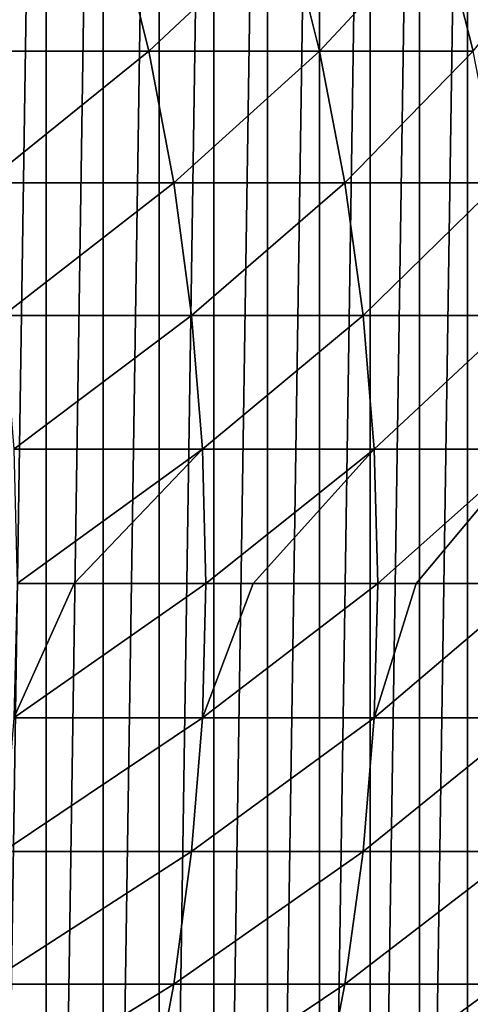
# Model space of a CAD drawing. Header units: metres. Extents: x -410 to 15, y -15 to 15.
# Tile 282 of 346: x 5.37 to 7.37, y -1.87 to 2.5. Entities that reach past the tile are written whole.
import ezdxf

# ---------------------------------------------------------------- set-up
doc = ezdxf.new("R2010")
doc.units = ezdxf.units.M
doc.layers.add('solid_508382', color=7, linetype='CONTINUOUS')

msp = doc.modelspace()

# ---------------------------------------------------------------- linework, layer by layer
at = {"layer": 'solid_508382'}
for points in [[(5.225315, 8.643229, -32.299999), (5.483971, 8.481513, -32.299999), (5.225318, -8.643228, -32.299999)], [(5.483971, 8.481513, -32.299999), (5.483974, -8.481512, -32.299999), (5.225318, -8.643228, -32.299999)], [(5.483971, 8.481513, -32.299999), (5.737293, 8.312237, -32.299999), (5.483974, -8.481512, -32.299999)], [(5.737293, 8.312237, -32.299999), (5.737295, -8.312235, -32.299999), (5.483974, -8.481512, -32.299999)], [(5.737293, 8.312237, -32.299999), (5.985833, 8.135055, -32.299999), (5.737295, -8.312235, -32.299999)], [(5.985833, 8.135055, -32.299999), (5.985835, -8.135053, -32.299999), (5.737295, -8.312235, -32.299999)], [(5.985833, 8.135055, -32.299999), (6.228999, 7.950416, -32.299999), (5.985835, -8.135053, -32.299999)], [(6.228999, 7.950416, -32.299999), (6.229002, -7.950414, -32.299999), (5.985835, -8.135053, -32.299999)], [(6.228999, 7.950416, -32.299999), (6.466139, 7.758809, -32.299999), (6.229002, -7.950414, -32.299999)], [(6.466139, 7.758809, -32.299999), (6.466141, -7.758808, -32.299999), (6.229002, -7.950414, -32.299999)], [(6.466139, 7.758809, -32.299999), (6.697241, 7.5602, -32.299999), (6.466141, -7.758808, -32.299999)], [(6.697241, 7.5602, -32.299999), (6.697243, -7.560198, -32.299999), (6.466141, -7.758808, -32.299999)], [(6.697241, 7.5602, -32.299999), (6.922656, 7.354327, -32.299999), (6.697243, -7.560198, -32.299999)], [(6.922656, 7.354327, -32.299999), (6.922658, -7.354324, -32.299999), (6.697243, -7.560198, -32.299999)], [(6.922656, 7.354327, -32.299999), (7.141796, 7.141738, -32.299999), (6.922658, -7.354324, -32.299999)], [(7.141796, 7.141738, -32.299999), (7.141798, -7.141736, -32.299999), (6.922658, -7.354324, -32.299999)], [(7.141796, 7.141738, -32.299999), (7.354065, 6.922991, -32.299999), (7.141798, -7.141736, -32.299999)], [(7.354065, 6.922991, -32.299999), (7.354067, -6.922988, -32.299999), (7.141798, -7.141736, -32.299999)], [(7.354065, 6.922991, -32.299999), (7.559668, 6.697825, -32.299999), (7.354067, -6.922988, -32.299999)], [(7.559668, 6.697825, -32.299999), (7.55967, -6.697823, -32.299999), (7.354067, -6.922988, -32.299999)], [(4.967432, 2.939733, 123.645325), (5.106721, 2.363813, 123.711754), (5.798045, 2.939733, 121.808952)], [(5.106721, 2.363813, 123.711754), (5.939906, 2.363813, 121.86969), (5.798045, 2.939733, 121.808952)], [(5.798045, 2.939733, 121.808952), (5.939906, 2.363813, 121.86969), (6.5537, 2.939733, 119.940491)], [(5.939906, 2.363813, 121.86969), (6.697902, 2.363813, 119.995438), (6.5537, 2.939733, 119.940491)], [(6.5537, 2.939733, 119.940491), (6.697902, 2.363813, 119.995438), (7.233162, 2.939733, 118.042984)], [(6.697902, 2.363813, 119.995438), (7.379469, 2.363813, 118.092064), (7.233162, 2.939733, 118.042984)], [(7.233162, 2.939733, 118.042984), (7.379469, 2.363813, 118.092064), (7.83532, 2.939733, 116.11956)], [(5.106721, 2.363813, 123.711754), (5.215548, 1.779894, 123.763649), (5.939906, 2.363813, 121.86969)], [(5.215548, 1.779894, 123.763649), (6.050743, 1.779894, 121.917145), (5.939906, 2.363813, 121.86969)], [(5.939906, 2.363813, 121.86969), (6.050743, 1.779894, 121.917145), (6.697902, 2.363813, 119.995438)], [(6.050743, 1.779894, 121.917145), (6.810568, 1.779894, 120.038376), (6.697902, 2.363813, 119.995438)], [(6.697902, 2.363813, 119.995438), (6.810568, 1.779894, 120.038376), (7.379469, 2.363813, 118.092064)], [(6.810568, 1.779894, 120.038376), (7.493779, 1.779894, 118.130402), (7.379469, 2.363813, 118.092064)], [(5.215548, 1.779894, 123.763649), (5.293546, 1.189952, 123.80085), (6.050743, 1.779894, 121.917145)], [(5.293546, 1.189952, 123.80085), (6.130181, 1.189952, 121.951157), (6.050743, 1.779894, 121.917145)], [(6.050743, 1.779894, 121.917145), (6.130181, 1.189952, 121.951157), (6.810568, 1.779894, 120.038376)], [(6.130181, 1.189952, 121.951157), (6.891317, 1.189952, 120.069145), (6.810568, 1.779894, 120.038376)], [(6.810568, 1.779894, 120.038376), (6.891317, 1.189952, 120.069145), (7.493779, 1.779894, 118.130402)], [(6.891317, 1.189952, 120.069145), (7.575707, 1.189952, 118.157883), (7.493779, 1.779894, 118.130402)], [(5.293546, 1.189952, 123.80085), (5.34045, 0.595985, 123.823219), (6.130181, 1.189952, 121.951157)], [(5.34045, 0.595985, 123.823219), (6.177952, 0.595985, 121.971611), (6.130181, 1.189952, 121.951157)], [(6.130181, 1.189952, 121.951157), (6.177952, 0.595985, 121.971611), (6.891317, 1.189952, 120.069145)], [(6.177952, 0.595985, 121.971611), (6.939876, 0.595985, 120.087646), (6.891317, 1.189952, 120.069145)], [(6.891317, 1.189952, 120.069145), (6.939876, 0.595985, 120.087646), (7.575707, 1.189952, 118.157883)], [(6.939876, 0.595985, 120.087646), (7.624975, 0.595985, 118.174408), (7.575707, 1.189952, 118.157883)], [(5.34045, 0.595985, 123.823219), (5.356103, 0, 123.830681), (6.177952, 0.595985, 121.971611)], [(5.356103, 0, 123.830681), (5.608269, 0, 123.2938), (6.177952, 0.595985, 121.971611)], [(5.608269, 0, 123.2938), (6.193894, 0, 121.978439), (6.177952, 0.595985, 121.971611)], [(6.177952, 0.595985, 121.971611), (6.193894, 0, 121.978439), (6.939876, 0.595985, 120.087646)], [(6.193894, 0, 121.978439), (6.403403, 0, 121.481773), (6.939876, 0.595985, 120.087646)], [(6.403403, 0, 121.481773), (6.956081, 0, 120.093826), (6.939876, 0.595985, 120.087646)], [(6.939876, 0.595985, 120.087646), (6.956081, 0, 120.093826), (7.624975, 0.595985, 118.174408)], [(6.956081, 0, 120.093826), (7.126578, 0, 119.639847), (7.624975, 0.595985, 118.174408)], [(7.126578, 0, 119.639847), (7.641416, 0, 118.179924), (7.624975, 0.595985, 118.174408)], [(5.34045, -0.595985, 123.823219), (6.193894, 0, 121.978439), (5.608269, 0, 123.2938)], [(5.34045, -0.595985, 123.823219), (6.177952, -0.595985, 121.971611), (6.193894, 0, 121.978439)], [(5.34045, -0.595985, 123.823219), (5.608269, 0, 123.2938), (5.356103, 0, 123.830681)], [(6.177952, -0.595985, 121.971611), (6.956081, 0, 120.093826), (6.403403, 0, 121.481773)], [(6.177952, -0.595985, 121.971611), (6.939876, -0.595985, 120.087646), (6.956081, 0, 120.093826)], [(6.177952, -0.595985, 121.971611), (6.403403, 0, 121.481773), (6.193894, 0, 121.978439)], [(6.939876, -0.595985, 120.087646), (7.641416, 0, 118.179924), (7.126578, 0, 119.639847)], [(6.939876, -0.595985, 120.087646), (7.624975, -0.595985, 118.174408), (7.641416, 0, 118.179924)], [(6.939876, -0.595985, 120.087646), (7.126578, 0, 119.639847), (6.956081, 0, 120.093826)], [(5.293546, -1.189952, 123.80085), (6.130181, -1.189952, 121.951157), (6.177952, -0.595985, 121.971611)], [(5.34045, -0.595985, 123.823219), (5.293546, -1.189952, 123.80085), (6.177952, -0.595985, 121.971611)], [(6.130181, -1.189952, 121.951157), (6.891317, -1.189952, 120.069145), (6.939876, -0.595985, 120.087646)], [(6.177952, -0.595985, 121.971611), (6.130181, -1.189952, 121.951157), (6.939876, -0.595985, 120.087646)], [(6.891317, -1.189952, 120.069145), (7.575707, -1.189952, 118.157883), (7.624975, -0.595985, 118.174408)], [(6.939876, -0.595985, 120.087646), (6.891317, -1.189952, 120.069145), (7.624975, -0.595985, 118.174408)], [(5.215548, -1.779894, 123.763649), (6.050743, -1.779894, 121.917145), (6.130181, -1.189952, 121.951157)], [(5.293546, -1.189952, 123.80085), (5.215548, -1.779894, 123.763649), (6.130181, -1.189952, 121.951157)], [(6.050743, -1.779894, 121.917145), (6.810568, -1.779894, 120.038376), (6.891317, -1.189952, 120.069145)], [(6.130181, -1.189952, 121.951157), (6.050743, -1.779894, 121.917145), (6.891317, -1.189952, 120.069145)], [(6.810568, -1.779894, 120.038376), (7.493779, -1.779894, 118.130402), (7.575707, -1.189952, 118.157883)], [(6.891317, -1.189952, 120.069145), (6.810568, -1.779894, 120.038376), (7.575707, -1.189952, 118.157883)], [(5.106721, -2.363813, 123.711754), (5.939906, -2.363813, 121.86969), (6.050743, -1.779894, 121.917145)], [(5.215548, -1.779894, 123.763649), (5.106721, -2.363813, 123.711754), (6.050743, -1.779894, 121.917145)], [(5.939906, -2.363813, 121.86969), (6.697902, -2.363813, 119.995438), (6.810568, -1.779894, 120.038376)], [(6.050743, -1.779894, 121.917145), (5.939906, -2.363813, 121.86969), (6.810568, -1.779894, 120.038376)], [(6.697902, -2.363813, 119.995438), (7.379469, -2.363813, 118.092064), (7.493779, -1.779894, 118.130402)], [(6.810568, -1.779894, 120.038376), (6.697902, -2.363813, 119.995438), (7.493779, -1.779894, 118.130402)]]:
    msp.add_3dface(points, dxfattribs=at)

doc.saveas('drawing.dxf')
